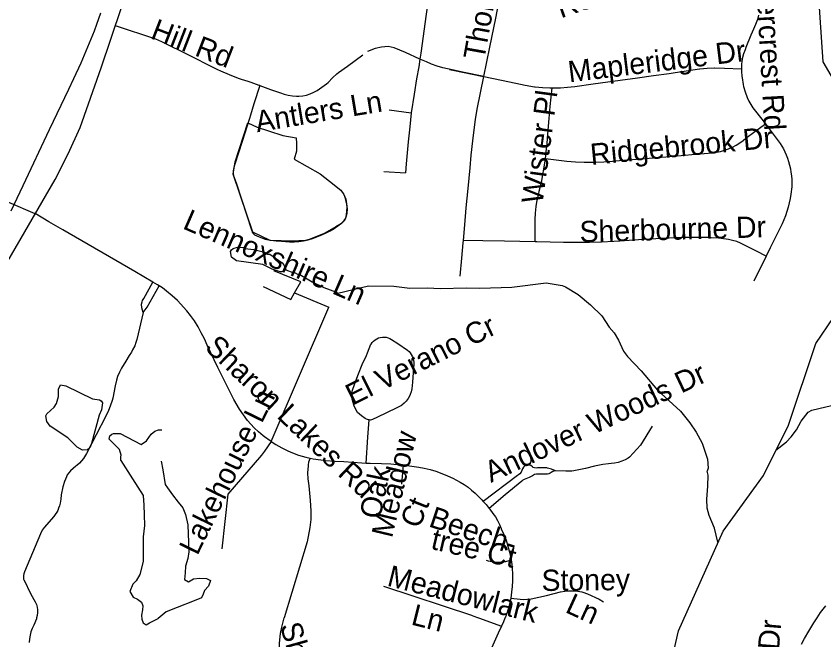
# Model space of a CAD drawing. Extents: x 1383679 to 1536984, y 460658 to 651027.
# Drawn here: x 1438807 to 1442417, y 504968 to 507756 of the extents above; entities that cross this region are included whole.
import ezdxf

# ---------------------------------------------------------------- set-up
doc = ezdxf.new("R2010")
doc.units = 0
for name, color, linetype in [('Exist Hydrographic Creek Single Shore', 7, 'Continuous'), ('Exist Hydrographic Misc Water Feature', 7, 'Continuous'), ('Exist Railroad Mainline', 7, 'Continuous'), ('Exist Road Non-System Type 51', 7, 'Continuous'), ('Exist Road Non-System Type 51 Label', 7, 'Continuous'), ('Exist Road Secondary Type 51 Attributed', 7, 'Continuous')]:
    doc.layers.add(name, color=color, linetype=linetype)

msp = doc.modelspace()

# ---------------------------------------------------------------- linework, layer by layer
at = {"layer": 'Exist Hydrographic Creek Single Shore'}
for points in [[(1442146.4, 505703.5), (1442258.3, 505927.7), (1442381.3, 506292.9), (1442459.4, 506409.5), (1442595.3, 506557.7), (1442621.4, 506612.9), (1442566.4, 507290.3), (1442413.3, 507552.6), (1442367.4, 508236.3), (1442428.4, 508369.7), (1442483.4, 508644.3), (1442493.4, 509218.5), (1442645.4, 509757), (1442815.3, 509980.1), (1442937.4, 510243.5), (1443073.4, 510414.7), (1443083.4, 510483.5)], [(1440990.3, 501787.8), (1441110.3, 501946.3), (1441202.3, 502426.9), (1441216.3, 502735.2), (1441520.3, 503845.1), (1441585.3, 504211.5), (1441766.4, 505008.7), (1441966.3, 505454.3), (1442146.4, 505703.5)]]:
    msp.add_lwpolyline(points, dxfattribs=at)
at = {"layer": 'Exist Hydrographic Misc Water Feature'}
for points in [[(1440012.7, 506622.1), (1439995.3, 506612.9), (1439987.3, 506613), (1439951.5, 506625.8), (1439909.9, 506646.6), (1439792.1, 506663.1), (1439770.4, 506679.5), (1439764.9, 506703.6), (1439769.1, 506711.5), (1439777.2, 506717.4), (1439797.3, 506723), (1439821.3, 506722.5), (1439829.3, 506718.3), (1439869.2, 506713.5), (1439916.9, 506700.5), (1439932.8, 506692.2), (1439940.8, 506692), (1439996.1, 506652.8), (1440003.9, 506644.7), (1440012.7, 506622.1)], [(1440012.7, 506622.1), (1440043.3, 506609.8), (1440051.3, 506609.7), (1440067.1, 506601.4), (1440075.1, 506601.2), (1440130.5, 506568), (1440182, 506542.9), (1440239, 506522.4), (1440245.5, 506517.6), (1440381.8, 506550.7), (1440494.4, 506548.5), (1440566.2, 506540.9), (1440646.3, 506541.3), (1440702.3, 506538.1), (1440820.5, 506541.6), (1440879.9, 506539.8), (1441022.8, 506545.4), (1441175.2, 506564.3), (1441247, 506552.8), (1441262.9, 506546.4), (1441318.3, 506511.3), (1441373.4, 506466.1), (1441424.5, 506417.1), (1441457.5, 506366.4), (1441479, 506339.9), (1441498.3, 506307.5), (1441521.4, 506259), (1441538.9, 506234.7), (1441599.7, 506171.4), (1441672.9, 506084.6), (1441776.3, 505989.8), (1441817.3, 505938.9), (1441846.4, 505896.3), (1441873.4, 505847.7), (1441896, 505775.3), (1441899.2, 505735.2), (1441895.8, 505722.7)], [(1442202.8, 505816.4), (1442249.8, 505853.9), (1442270.3, 505875.4), (1442294.9, 505907), (1442315.7, 505946.5), (1442346.6, 505985.9), (1442362.8, 505995.5), (1442481.4, 506023.1), (1442570.3, 506061.2), (1442635.3, 506109.9), (1442692.4, 506162.7), (1442741.1, 506216.5)], [(1439005.8, 506108.3), (1439029.6, 506104), (1439148.3, 506045.3), (1439180.2, 506040.6), (1439188.1, 506036.4), (1439193.9, 506028.3), (1439189.2, 505996.4), (1439178.8, 505972.6), (1439144, 505845.5), (1439137.6, 505829.7), (1439125.3, 505817.9), (1439103.3, 505816.4), (1439079.6, 505828.9), (1439038.5, 505871.8), (1438959.7, 505923.6), (1438944.1, 505943.9), (1438940.6, 505970), (1438944.8, 505977.9), (1438977.5, 506009.1), (1438987.9, 506024.9), (1438996.6, 506056.7), (1438997.2, 506088.7), (1439005.8, 506108.3)], [(1439274.7, 505770.7), (1439274.7, 505786.6), (1439276.9, 505794.5), (1439269.4, 505818.7), (1439222.4, 505865.7), (1439226.7, 505879.6), (1439234.9, 505887.4), (1439243, 505891.2), (1439273, 505890.6), (1439366.2, 505841.4), (1439390.3, 505858), (1439411, 505887.5), (1439427.3, 505901.1), (1439443.4, 505906.7), (1439458.9, 505906.9)], [(1439274.7, 505770.7), (1439327.4, 505688.5), (1439374.5, 505614.2), (1439378.1, 505570.7), (1439379.2, 505527.1), (1439380.4, 505478.8), (1439375.7, 505429.3), (1439374.5, 505366.9), (1439374.5, 505318.6), (1439360.3, 505260.8), (1439343.8, 505231.4), (1439328.5, 505217.3), (1439315.6, 505184.3), (1439329.7, 505158.4), (1439350.1, 505150.8), (1439367.5, 505136.5), (1439373.4, 505120), (1439371.7, 505102), (1439368.1, 505078.2), (1439368.9, 505060.1), (1439375.7, 505044.4), (1439388.6, 505035.9), (1439402.8, 505043.8), (1439442.7, 505064.4)], [(1439456.2, 505767.2), (1439462.2, 505728.5), (1439473, 505663.1)], [(1441942.9, 505405.2), (1441927.6, 505467.3), (1441904.2, 505524.6), (1441894.7, 505556.8), (1441893.3, 505596.4), (1441898.3, 505654.5), (1441899.3, 505704.5), (1441895.8, 505722.7)], [(1439473, 505663.1), (1439483.7, 505647.5), (1439506.1, 505616.8), (1439531.3, 505584.4), (1439552.8, 505558.6), (1439564.6, 505528), (1439573.9, 505481.8), (1439577.1, 505403.8), (1439579.2, 505361.8), (1439574.2, 505331.6), (1439564.6, 505298.2), (1439562.4, 505267.9), (1439559.9, 505237.6), (1439577.8, 505227.4), (1439599.9, 505240.9), (1439628, 505244.4), (1439658.1, 505242.2), (1439676.2, 505233.6), (1439667.5, 505208.4), (1439649.1, 505188.3), (1439642.9, 505172.8), (1439636.4, 505156.5), (1439602.3, 505143.2), (1439527.7, 505112.7), (1439477.2, 505093.2), (1439442.7, 505064.4)]]:
    msp.add_lwpolyline(points, dxfattribs=at)
at = {"layer": 'Exist Railroad Mainline'}
msp.add_lwpolyline([(1438785.1, 506885.7), (1438839.3, 506999), (1438957.2, 507249.6), (1439042.8, 507430.2), (1439065.3, 507477.5), (1439097.4, 507547.8), (1439128, 507618.8), (1439157.1, 507690.4), (1439168.1, 507720.2), (1439185.6, 507771.6)], dxfattribs=at)
at = {"layer": 'Exist Road Non-System Type 51'}
for p, q in [((1440474.4, 507337.3), (1440572.1, 507323.5)), ((1440449.8, 507062.4), (1440547.4, 507055.5)), ((1438892.4, 506873.9), (1438891.9, 506873.2)), ((1442158.4, 506683), (1442103.4, 506571.9)), ((1440051.4, 506519.3), (1440204.5, 506455.7)), ((1439946.8, 505854.8), (1440204.5, 506455.7)), ((1440536.7, 505749.6), (1440528.7, 505663.7))]:
    msp.add_line(p, q, dxfattribs=at)
for points in [[(1440660.5, 507919), (1440629.2, 507688.5), (1440622, 507633.2), (1440615.4, 507591.2), (1440611.9, 507564.2)], [(1440896.9, 507485.9), (1440923.8, 507617.8), (1440950.3, 507747.9), (1440962.5, 507809.4)], [(1442125.3, 507761.3), (1442119.6, 507741.6), (1442111.5, 507719), (1442102, 507697.5), (1442091, 507671.8), (1442067.9, 507615.5), (1442064.3, 507606.3), (1442058.3, 507587.5), (1442052.3, 507565.7), (1442049.6, 507550.9), (1442048.7, 507544.5), (1442048.6, 507534.8), (1442048.4, 507528.9), (1442048.5, 507520.3)], [(1439896.2, 507445.9), (1439893.9, 507446.7), (1439858.1, 507459.2), (1439844.1, 507463.4), (1439814.9, 507473), (1439801.5, 507477.7), (1439761.1, 507493.2), (1439721.4, 507510), (1439708.8, 507515.7), (1439560.9, 507590.2), (1439481.7, 507629.5), (1439458.1, 507642.1), (1439431.1, 507653.3), (1439251.5, 507712.8)], [(1440611.9, 507564.2), (1440546.9, 507593.1), (1440495.9, 507615.2), (1440469.1, 507619.8), (1440440.4, 507617.5), (1440411.5, 507611.9), (1440377.1, 507597.9)], [(1439896.2, 507445.9), (1439944.1, 507429), (1439988.2, 507413.4), (1440005.1, 507407.3), (1440023.3, 507402.5), (1440041.8, 507399.5), (1440060.3, 507398.1), (1440070.4, 507398), (1440087.8, 507400), (1440104.8, 507403.6), (1440121.3, 507408.9), (1440137.3, 507415.9), (1440151.8, 507424), (1440173.7, 507438.4), (1440194.5, 507454.1), (1440202.1, 507460.3), (1440221.4, 507480.4), (1440240.9, 507498.6), (1440248.1, 507504.7), (1440288.1, 507532.8), (1440356.4, 507583.4)], [(1440611.9, 507564.2), (1440606.6, 507530.2), (1440596.1, 507475.4), (1440585.4, 507406.9), (1440572.1, 507323.5)], [(1440897, 507485.8), (1440801.8, 507505.8), (1440755.2, 507516.2), (1440714.4, 507525.2), (1440688.4, 507532.5), (1440663.6, 507541.5), (1440641.2, 507551.6), (1440611.9, 507564.2)], [(1440744.6, 507517.2), (1440759.3, 507514.4), (1440801.7, 507505.7), (1440896.4, 507486), (1440896.9, 507485.9)], [(1441202.1, 507435.2), (1441240.6, 507436.3), (1441270.9, 507438.4), (1441303.2, 507442.1), (1441386.4, 507453.3), (1441506.3, 507470.1), (1441583.6, 507479.9), (1441655.9, 507490.8), (1441725.4, 507500.3), (1441752.9, 507504.9), (1441781.8, 507509.2), (1441860.5, 507520.7), (1441862.3, 507521), (1441894.5, 507524.1), (1441927, 507525.7), (1441928.3, 507525.7), (1441973.4, 507524.3), (1442048.5, 507520.3)], [(1442048.5, 507520.3), (1442048.7, 507508.3), (1442050.6, 507487.8), (1442051.4, 507480.7), (1442055.7, 507450.9), (1442057.9, 507442.2), (1442065.1, 507417.2), (1442073.8, 507392.6), (1442073.8, 507392.6), (1442081.2, 507376.2), (1442089.7, 507360.8), (1442099.6, 507346), (1442111.7, 507331.8), (1442155.6, 507274.4)], [(1440806.1, 506753.6), (1440812.3, 506823.3), (1440819, 506898.8), (1440827.7, 506986.2), (1440836.1, 507077.9), (1440841.1, 507134.9), (1440847.5, 507198.5), (1440853.6, 507248.3), (1440859.5, 507294.3), (1440866.9, 507340.1), (1440867, 507340.1), (1440896.9, 507485.9)], [(1440896.9, 507485.9), (1440976.3, 507469.8), (1441040.6, 507455.9), (1441082.1, 507447.6), (1441124, 507440.9), (1441126.6, 507440.5), (1441159.6, 507437.1), (1441192.8, 507435.3), (1441201.3, 507435.1), (1441202.1, 507435.2)], [(1439896.2, 507445.9), (1439869.8, 507364.9), (1439855, 507313.5), (1439850.9, 507298.7), (1439817.9, 507195.8), (1439782.7, 507090.2), (1439780, 507080.3), (1439778.6, 507073.3), (1439777.5, 507063.5), (1439777.7, 507053.5), (1439779.3, 507043.4), (1439779.4, 507042.8), (1439790.5, 507010.6), (1439860.1, 506796.2), (1439862.3, 506790.3), (1439868.4, 506783.6), (1439873, 506779.3), (1439883.3, 506773.8), (1439892.8, 506769.5), (1439909, 506763.1), (1439919.8, 506759.7), (1439944.5, 506754.8), (1439969.2, 506751.5), (1439993.6, 506749.9), (1440010.7, 506748.7), (1440028.3, 506747.9), (1440049.5, 506747.6), (1440070.9, 506748.9), (1440092.1, 506752), (1440112.9, 506756.6), (1440131.6, 506762.2), (1440174.1, 506778.8), (1440192.1, 506787.3), (1440210.5, 506797.1), (1440227.8, 506807.1), (1440244.5, 506818.5), (1440260.8, 506831.2), (1440273.4, 506842.5), (1440280, 506853.7), (1440283.8, 506868.6), (1440285.8, 506884.7), (1440286, 506900.9), (1440284.6, 506916.7), (1440284, 506920.7), (1440280.8, 506935.4), (1440276, 506949.9), (1440272.8, 506957.2)], [(1441172.6, 507119.2), (1441177.5, 507163.5), (1441178.1, 507170.1), (1441181.6, 507208), (1441182, 507211.5), (1441189.4, 507299.2), (1441193.7, 507352.6), (1441202.1, 507435.2)], [(1440572.1, 507323.5), (1440565.9, 507261.7), (1440559, 507195.1), (1440550, 507096), (1440547.4, 507055.5)], [(1439843.4, 507280), (1439884.2, 507259.8), (1439934.6, 507243.4), (1439999, 507222), (1440058.1, 507212.8), (1440059.5, 507186.8), (1440059.5, 507152.7), (1440049.6, 507116.8), (1440166.1, 507051.7), (1440207.6, 507018.8), (1440258.6, 506978.4), (1440272.1, 506959.2), (1440279.9, 506938.8), (1440284.1, 506916.6), (1440285.9, 506895.5), (1440284.6, 506874.5), (1440280.5, 506857.8), (1440274.4, 506842.1), (1440260.6, 506828.9), (1440235.9, 506814.7), (1440184, 506784.9), (1440121.4, 506759.2), (1440099.8, 506753.8), (1440041, 506750), (1439942.1, 506753.3), (1439864.5, 506791.2), (1439838.8, 506870), (1439777.1, 507049.9), (1439785.6, 507104.8), (1439843.4, 507280)], [(1441172.6, 507119.2), (1441268.5, 507108.2), (1441306.6, 507105.3), (1441345, 507104.1), (1441356.6, 507104), (1441395.4, 507103.7), (1441433.9, 507105), (1441472.5, 507107.8), (1441483.7, 507108.9), (1441544.2, 507114.2), (1441617.2, 507119.9), (1441654.7, 507123.4), (1441728.3, 507129.3), (1441795.8, 507134.5), (1441826.2, 507137.4), (1441900.2, 507143.6), (1441918.8, 507144.8), (1441936.7, 507147.5), (1441954.3, 507151.6), (1441972, 507157.4), (1441990.5, 507163.5), (1442008, 507170.9), (1442024.9, 507179.7), (1442041.1, 507189.7), (1442056.5, 507201), (1442068.4, 507211.2), (1442108.9, 507241.2), (1442155.6, 507274.4)], [(1442155.6, 507274.4), (1442168.1, 507258), (1442221.6, 507187.6), (1442229.3, 507175.5), (1442236.4, 507162.9), (1442242.8, 507149.9), (1442248.5, 507136.6), (1442254.2, 507121.3), (1442259.2, 507105.8), (1442263.5, 507090.1), (1442267, 507074.2), (1442269.8, 507058.1), (1442271.8, 507041.9), (1442273.1, 507025.7), (1442273.6, 507009.4), (1442273.3, 506993.4), (1442269.5, 506961), (1442266.1, 506941.4), (1442262, 506921.8), (1442257.2, 506902.4), (1442251.6, 506883.2), (1442245.2, 506864.2), (1442238.1, 506845.5), (1442230.4, 506827.3), (1442176.9, 506720.1), (1442158.4, 506683)], [(1441126.8, 506747.4), (1441126.5, 506846.6), (1441128.2, 506875.8), (1441131.4, 506905), (1441136.1, 506933.9), (1441142.4, 506962.6), (1441145.1, 506973.2), (1441154.7, 507013), (1441171.3, 507107.6), (1441172.6, 507119.2)], [(1438891.9, 506873.2), (1438775, 506923.9), (1438619.9, 506994.1), (1438350.5, 507110.7)], [(1439418.9, 506567.5), (1439338.1, 506614.7), (1439016.4, 506800.7), (1438953.7, 506837.4), (1438892.4, 506873.9)], [(1442158.4, 506683), (1442116.2, 506705.3), (1442044.6, 506740.8), (1442027.2, 506748.2), (1442009.1, 506754), (1441990.6, 506758.2), (1441979.4, 506760), (1441946.2, 506763.8), (1441913, 506766), (1441908.2, 506766.2), (1441864.5, 506766.5), (1441793.2, 506766.2), (1441691, 506761.7), (1441589.1, 506756), (1441505.2, 506750.2), (1441478.1, 506748.3), (1441423.7, 506745.6), (1441369.3, 506744.5), (1441321.2, 506744.7), (1441253.4, 506745), (1441134.2, 506747.3), (1441126.8, 506747.4)], [(1440791.3, 506594), (1440799.3, 506674), (1440805.2, 506742.9), (1440806.1, 506753.6)], [(1441126.8, 506747.4), (1440990.3, 506749.8), (1440892.4, 506751.3), (1440806.1, 506753.6)], [(1440051.4, 506519.3), (1440079.1, 506568.4), (1439959.6, 506618)], [(1439375, 506431.3), (1439369.8, 506452), (1439368, 506468.5), (1439370, 506478.7), (1439372.4, 506485.3), (1439377.7, 506494.5), (1439418.9, 506567.5)], [(1439375, 506431.3), (1439392.9, 506455.3), (1439446.5, 506550.8)], [(1439446.5, 506550.8), (1439439.5, 506555.4), (1439418.9, 506567.5)], [(1439946.8, 505854.9), (1439941.9, 505858), (1439917.2, 505875.8), (1439910.9, 505880.7), (1439890.6, 505897.8), (1439871.2, 505916.3), (1439841.1, 505948.9), (1439805.7, 505998.9), (1439779.7, 506041.9), (1439709.2, 506185.5), (1439660.9, 506285.4), (1439648.4, 506314.1), (1439634.9, 506341.3), (1439620.1, 506367.9), (1439604, 506393.6), (1439586.6, 506418.5), (1439570.6, 506439.3), (1439528.3, 506485.7), (1439504.7, 506506.6), (1439479.7, 506526.8), (1439461.2, 506541.2), (1439446.5, 506550.8)], [(1439911.1, 506547.2), (1440034.4, 506489.9), (1440051.4, 506519.3)], [(1439375, 506431.3), (1439346.8, 506311.2), (1439342.5, 506297.3), (1439337.3, 506282.9), (1439328.1, 506264.5), (1439322.5, 506254.8), (1439312.9, 506240), (1439297, 506213.9), (1439278.7, 506183.1), (1439273.7, 506173.9), (1439268.7, 506164.5), (1439261, 506145), (1439256, 506129.2), (1439249.6, 506103.9), (1439239.2, 506049.3), (1439236.2, 506037.5), (1439227.6, 506012.2), (1439219.4, 505993.5), (1439208.2, 505968), (1439121.9, 505801), (1439108.9, 505779.4), (1439100.1, 505768), (1439090.1, 505757.6), (1439079.1, 505748.3), (1439074.4, 505744.9), (1439062, 505734.7), (1439050.8, 505723.3), (1439042.5, 505715), (1439036.1, 505705.4), (1439031.8, 505697.3), (1439023.9, 505676.4), (1439016.4, 505652.2), (1439009.1, 505616.7), (1439006.6, 505596.9), (1439004.1, 505579.6), (1439001.2, 505567.6), (1438997.4, 505557.1), (1438993.3, 505547.1), (1438989, 505538.9), (1438982.4, 505528.1), (1438975.6, 505519.3), (1438932.5, 505469.9), (1438924.2, 505458), (1438916.9, 505442.9), (1438844.1, 505272.7), (1438841.3, 505263.6), (1438839.7, 505255.5), (1438839.6, 505247.2), (1438841, 505239.1), (1438841.5, 505237.5), (1438872.5, 505171.8), (1438893.1, 505137.7), (1438897.9, 505126.4), (1438901.3, 505114.5), (1438903.1, 505102.3), (1438903.3, 505090), (1438901.9, 505077.8), (1438899.1, 505066), (1438899, 505065.8), (1438897.8, 505062.2), (1438885.8, 505034.1), (1438878.9, 505019.5), (1438873.4, 505004.3), (1438869.5, 504988.6), (1438867.1, 504972.6), (1438866.3, 504956.4)], [(1440385.5, 505951.1), (1440381.6, 505951.3), (1440373.1, 505954), (1440367.6, 505957.3), (1440350.3, 505970.3), (1440341.7, 505976.8), (1440333.5, 505985.1), (1440326.9, 505994.5), (1440324.6, 505998.7), (1440317.9, 506013.3), (1440312.8, 506028.6), (1440309.3, 506044.4), (1440307.5, 506060.3), (1440307.4, 506062.9), (1440307.7, 506072), (1440309.5, 506080.5), (1440321.2, 506114.5), (1440336.9, 506156.9), (1440354, 506198.6), (1440372.6, 506239.7), (1440376.8, 506251.1), (1440384.2, 506271.2), (1440393, 506289.7), (1440393.1, 506289.9), (1440398.3, 506297.6), (1440404.2, 506304.1), (1440411.1, 506309.7), (1440418.7, 506314.2), (1440427, 506317.7), (1440434, 506319.6), (1440444.2, 506321.1), (1440454.6, 506321.3), (1440461.4, 506320.8), (1440469.6, 506319), (1440477.3, 506315.9), (1440485, 506311.4), (1440513.6, 506293), (1440556, 506263.3), (1440556.3, 506263.2), (1440563, 506257.5), (1440568.5, 506251.3), (1440573, 506244.2), (1440576.7, 506235.8), (1440579.5, 506229.1), (1440582.6, 506218.4), (1440584.4, 506207.6), (1440584.8, 506196.6), (1440583.7, 506184.8), (1440578.2, 506120.4), (1440575.5, 506089.6), (1440572.6, 506077.1), (1440568.3, 506064.7), (1440564.8, 506058.1), (1440558.5, 506046.8), (1440550.7, 506035.9), (1440541.5, 506026.1), (1440531.3, 506017.8), (1440528.7, 506016), (1440505.7, 506003.3), (1440422.4, 505964.4), (1440399.5, 505952.7), (1440390.6, 505950.8), (1440385.5, 505951.1)], [(1440371.6, 505758.5), (1440379.3, 505874.8), (1440385.5, 505951.1)], [(1441649.6, 505924), (1441596.7, 505838.1), (1441548.2, 505785.2), (1441542, 505781), (1441528.2, 505772.9), (1441513.3, 505766.3), (1441497.8, 505761.3), (1441481.9, 505758), (1441465.7, 505756.5), (1441453.7, 505755.7), (1441428.3, 505752.3), (1441391.4, 505744.3), (1441351.5, 505734.1), (1441300.1, 505723.7), (1441290.1, 505722.2), (1441276.3, 505721.8), (1441264, 505723), (1441217.5, 505723.9)], [(1439946.8, 505854.9), (1439916.8, 505812.2), (1439903.1, 505794)], [(1439946.8, 505854.9), (1439967.6, 505841.5), (1439994.2, 505826.4), (1440021.5, 505812.7), (1440041.7, 505803.7), (1440069.5, 505793.2), (1440102.5, 505784.6), (1440120.8, 505780.7)], [(1439903.1, 505794), (1439753, 505619.2), (1439726.3, 505375.6)], [(1440120.8, 505780.7), (1440116.7, 505769.6), (1440114.4, 505762.1), (1440112.2, 505750.6), (1440111.7, 505746.7), (1440109.8, 505714.9), (1440111.5, 505688.1), (1440115.5, 505656.4), (1440120.7, 505591.9), (1440123.6, 505545.6), (1440123.8, 505517), (1440123.5, 505506.2), (1440119.8, 505469.8), (1440108.5, 505407)], [(1440120.8, 505780.7), (1440135.4, 505777.6), (1440168.7, 505772.2), (1440189.4, 505770.2), (1440233.7, 505767), (1440233.7, 505767), (1440271.1, 505765.5), (1440351.9, 505759.7), (1440371.6, 505758.5)], [(1440371.6, 505758.5), (1440389.2, 505757.5), (1440439.8, 505756), (1440481.7, 505754.4), (1440523.4, 505751.2), (1440536.7, 505749.6)], [(1440536.7, 505749.6), (1440564.8, 505746.4), (1440606.1, 505740.1), (1440630, 505735.7), (1440656.9, 505729.4), (1440683.4, 505721.6), (1440709.4, 505712.3), (1440734.8, 505701.7), (1440759.3, 505691.6), (1440791.4, 505673.4), (1440809.4, 505662.8), (1440826.6, 505651), (1440842.9, 505638), (1440858.3, 505623.7), (1440868.4, 505613.2), (1440888.6, 505593.5), (1440895, 505586.5)], [(1441217.5, 505723.9), (1441200.2, 505730.7), (1441182.4, 505736), (1441179.1, 505736.8), (1441137.8, 505736.7), (1441130.9, 505736), (1441123.9, 505737), (1441117.4, 505739.4), (1441114.3, 505742.3), (1441107.4, 505747.5), (1441100.6, 505749.8), (1441093.6, 505750.5), (1441086.6, 505749.6), (1441081, 505746.6), (1441074.9, 505740.6), (1441070.6, 505732.9), (1441067.8, 505724.6), (1441063.8, 505717.1), (1441058.4, 505710.6), (1441051.9, 505705.2), (1441047.3, 505702.4), (1440895, 505586.5)], [(1441217.5, 505723.9), (1441217.6, 505723.7), (1441205.8, 505720.1), (1441198.3, 505716.1), (1441193.6, 505713.3), (1441188, 505710.6), (1441181.9, 505709.3), (1441176.1, 505709.6), (1441140.8, 505709.6), (1441132.2, 505709), (1441123.6, 505707), (1441115.4, 505701.3), (1441099.2, 505693.8), (1441099.2, 505693.8), (1441076.8, 505685.2), (1441071.9, 505682), (1441068.8, 505679.5), (1441066.7, 505677.8), (1440993.1, 505617), (1440921.6, 505555.5)], [(1440895, 505586.5), (1440907.1, 505573.2), (1440921.6, 505555.5)], [(1440921.6, 505555.5), (1440924.6, 505551.9), (1440937.8, 505533.7), (1440949.1, 505517.8), (1440959, 505501.1), (1440967.6, 505483.6), (1440974.7, 505465.4), (1440975.1, 505464.1), (1440986.6, 505439.3), (1440996.7, 505413.4), (1441005.2, 505387), (1441012.2, 505360.3), (1441015.7, 505344.1), (1441019.2, 505324.3)], [(1440108.5, 505407), (1440005.7, 505066)], [(1441019.2, 505324.3), (1440993.7, 505317.4), (1440978.5, 505314.9), (1440963.2, 505314), (1440947.8, 505314.7), (1440932.5, 505316.9), (1440917.6, 505320.7), (1440909.4, 505323.5)], [(1441019.2, 505324.3), (1441020.6, 505316.9), (1441023.9, 505289.2), (1441025.7, 505261.4), (1441025.8, 505233.6), (1441024.2, 505205.9), (1441023.1, 505194.4), (1441020, 505168), (1441017.7, 505155.2)], [(1440847.7, 505075.2), (1440450.7, 505206.3)], [(1441017.7, 505155.2), (1441059, 505149.5), (1441076, 505148.6), (1441109, 505151.2), (1441177.1, 505167.2), (1441239.6, 505182.4), (1441258.7, 505185.6), (1441278.1, 505187.1), (1441297.4, 505187.1), (1441316.8, 505185.6), (1441335.9, 505182.4), (1441339.4, 505181.7), (1441361.2, 505174.2), (1441412.6, 505149.9), (1441432.7, 505138.2)], [(1441017.7, 505155.2), (1441015.3, 505141.6), (1441008.9, 505115.5), (1441001, 505089.8), (1440992, 505066), (1440991.5, 505064.7), (1440984.8, 505049.3), (1440975.8, 505029.1)], [(1442316.3, 504948.5), (1442330, 504974.7), (1442348.9, 505006.4), (1442372.1, 505044.5), (1442386.3, 505066), (1442402.2, 505089.9), (1442424.9, 505120.7)], [(1440029.3, 504613.1), (1440029.3, 504655.4), (1440022.9, 504689.3), (1440014.5, 504725.3), (1439999.6, 504795.2), (1439989, 504856.6), (1439984.8, 504896.9), (1439984.8, 504954.1), (1439989, 504996.4), (1439995.3, 505025.4), (1440005.7, 505066)], [(1440847.7, 505075.2), (1440873.4, 505066), (1440975.8, 505029.1)], [(1440975.8, 505029.1), (1440961.9, 504998), (1440913.7, 504891.1), (1440877.8, 504812.5), (1440835.7, 504717.5)]]:
    msp.add_lwpolyline(points, dxfattribs=at)
at = {"layer": 'Exist Road Secondary Type 51 Attributed'}
msp.add_lwpolyline([(1438725.4, 506587.2), (1438981.4, 507026.5), (1439040.4, 507140.8), (1439093.6, 507257.9), (1439188, 507524.6), (1439278.6, 507794.2)], dxfattribs=at)

# ---------------------------------------------------------------- texts
at = {"layer": 'Exist Road Non-System Type 51 Label'}
for s, rotation, p in [('Thorncliff Dr', 79.7894, (1440898.8, 507556.4)), ('Rockledge Dr', 19.2781, (1441241.5, 507745.8)), ('Watercrest Rd', 273.1867, (1442105.7, 508053.6)), ('Hill Rd', 338.788, (1439403.3, 507658.3)), ('Mapleridge Dr', 6.9534, (1441279.2, 507460)), ('Wister Pl', 82.3597, (1441159.3, 506913.9)), ('Antlers Ln', 9.4481, (1439884.4, 507237)), ('Ridgebrook Dr', 5.4492, (1441377.2, 507090.7)), ('Lennoxshire Ln', 336.514, (1439547, 506808.6)), ('Sherbourne Dr', 1.5598, (1441326.3, 506745.2)), ('El Verano Cr', 26.4969, (1440310.1, 506014.7)), ('Sharon Lakes Rd', 316.4908, (1439645.7, 506270.4)), ('Andover Woods Dr', 25.1539, (1440928.9, 505669.4)), ('Lakehouse Ln', 63.9775, (1439617.1, 505341.8)), ('Meadow', 76.4904, (1440486.6, 505420.4)), ('Oak', 78.2415, (1440433.8, 505504.2)), ('Ct', 68.1984, (1440608.4, 505461.3)), ('Beech-', 341.3565, (1440646.5, 505476.6)), ('tree Ct', 346.9314, (1440656.6, 505375.3)), ('Meadowlark', 345.8358, (1440460.6, 505211)), ('Stoney', 0.6336, (1441155.5, 505186.6)), ('Ln', 335.4385, (1441256.5, 505093.5)), ('Ln', 345.9646, (1440568.1, 505037.5)), ('Shady Oak Tl', 285.7001, (1439986.2, 505032.3)), ('Covey Chase Dr', 85.3758, (1442152.1, 504125.3)), ('Quail Hill Rd', 78.6359, (1442469.1, 504329.3))]:
    msp.add_text(s, height=95, rotation=rotation, dxfattribs=at).set_placement(p)

doc.saveas('drawing.dxf')
